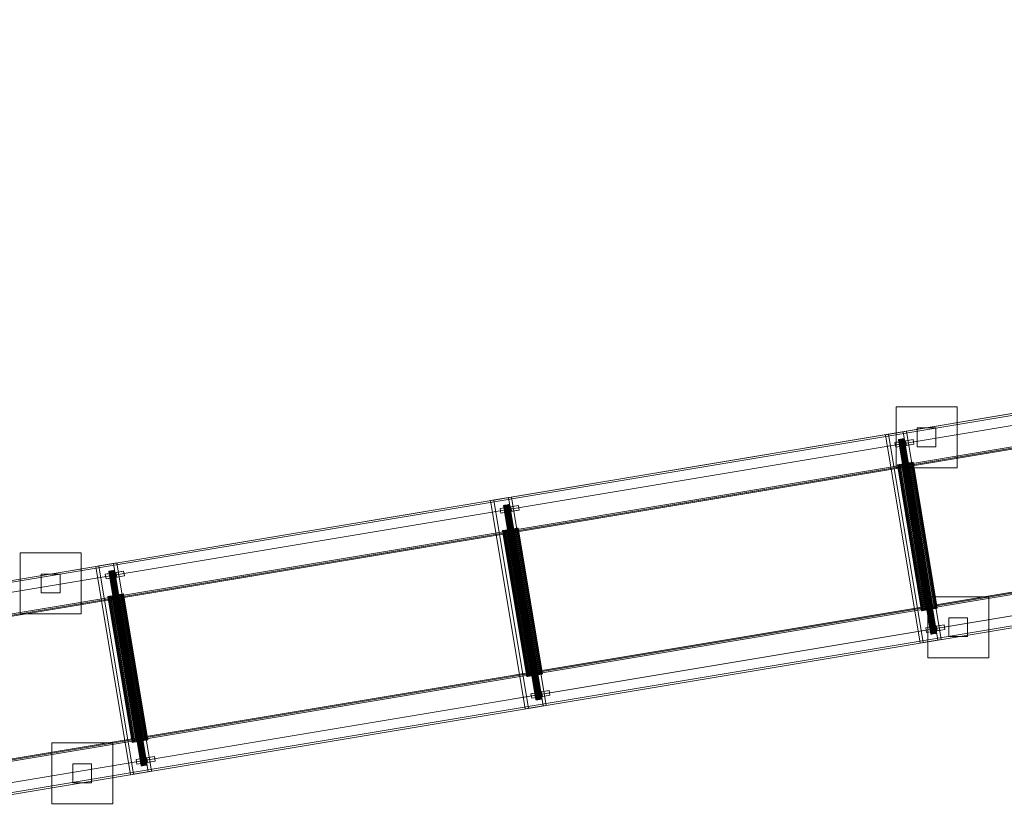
# Model space of a CAD drawing. Header units: millimetres. Extents: x -2233 to 61924, y -68080 to 6847.
# Tile 510 of 656: x 20576 to 22675, y -17489 to -15818. Entities that reach past the tile are written whole.
import ezdxf

# ---------------------------------------------------------------- set-up
doc = ezdxf.new("R2010")
doc.units = ezdxf.units.MM
doc.layers.add('superior_C10', color=7, linetype='Continuous', lineweight=0)

msp = doc.modelspace()

# ---------------------------------------------------------------- linework, layer by layer
at = {"layer": 'superior_C10'}
for p, q in [((18864.301, -17294.513), (27697.162, -15822.369)), ((27698.776, -15822.1), (18865.914, -17294.244)), ((18891.2, -17290.03), (27724.061, -15817.886)), ((27725.675, -15817.617), (18892.814, -17289.761)), ((18893.471, -17293.706), (27726.332, -15821.563)), ((27697.819, -15826.315), (18864.958, -17298.459)), ((27728.171, -15842.546), (18895.31, -17314.69)), ((18896.924, -17314.421), (27729.785, -15842.277)), ((27701.272, -15847.029), (18868.411, -17319.173)), ((18870.024, -17318.904), (27702.886, -15846.76)), ((18961.084, -17354.417), (27661.084, -15904.417)), ((27661.891, -15904.283), (18961.891, -17354.283)), ((18988.79, -17349.799), (27688.79, -15899.799)), ((27689.597, -15899.665), (18989.597, -17349.665)), ((19045.715, -17335.243), (27631.834, -15904.223)), ((27632.328, -15907.182), (19046.208, -17338.202)), ((27641.249, -15902.654), (19055.13, -17333.674)), ((19055.623, -17336.633), (27641.742, -15905.613)), ((19054.413, -17338.862), (27621.552, -15911.006)), ((27622.359, -15910.871), (19055.22, -17338.728)), ((27710.403, -16200.335), (19010.403, -17650.335)), ((19011.21, -17650.201), (27711.21, -16200.201)), ((27738.109, -16195.717), (19038.109, -17645.717)), ((19038.916, -17645.583), (27738.916, -16195.583)), ((19096.186, -17638.066), (27682.305, -16207.046)), ((27682.798, -16210.005), (19096.679, -17641.025)), ((27670.872, -16206.924), (19103.733, -17634.78)), ((19104.54, -17634.646), (27671.679, -16206.789)), ((27691.72, -16205.477), (19105.6, -17636.497)), ((19106.094, -17639.456), (27692.213, -16208.436)), ((18934.17, -17713.73), (27767.031, -16241.587)), ((27768.645, -16241.318), (18935.784, -17713.461)), ((18961.069, -17709.247), (27793.93, -16237.104)), ((27795.544, -16236.835), (18962.683, -17708.978)), ((18937.622, -17734.445), (27770.484, -16262.301)), ((27798.04, -16261.764), (18965.179, -17733.907)), ((27798.997, -16257.549), (18966.136, -17729.692)), ((18966.793, -17733.638), (27799.654, -16261.495)), ((27771.141, -16266.247), (18938.28, -17738.39)), ((18939.894, -17738.121), (27772.755, -16265.978)), ((22444.377, -16772.276), (22444.377, -16642.276)), ((22444.377, -16642.276), (22574.377, -16642.276)), ((22574.377, -16642.276), (22574.377, -16772.276)), ((22421.566, -16701.635), (22459.526, -16695.309)), ((22421.566, -16701.635), (22428.291, -16700.515)), ((22495.546, -17145.513), (22421.566, -16701.635)), ((22466.251, -16694.188), (22428.291, -16700.515)), ((22428.291, -16700.515), (22502.27, -17144.392)), ((22466.251, -16694.188), (22459.526, -16695.309)), ((22459.526, -16695.309), (22533.506, -17139.186)), ((22540.231, -17138.065), (22466.251, -16694.188)), ((22489.377, -16727.276), (22489.377, -16687.276)), ((22489.377, -16687.276), (22529.377, -16687.276)), ((22529.377, -16687.276), (22529.377, -16727.276)), ((22441.861, -16718.529), (22464.637, -16714.733)), ((22441.861, -16718.529), (22458, -16715.839)), ((22443.505, -16728.393), (22441.861, -16718.529)), ((22466.281, -16724.597), (22443.505, -16728.393)), ((22443.505, -16728.393), (22459.644, -16725.703)), ((22449.423, -16712.199), (22449.217, -16712.234)), ((22449.217, -16712.234), (22449.239, -16712.23)), ((22449.217, -16712.234), (22518.265, -17126.519)), ((22449.239, -16712.23), (22449.486, -16712.189)), ((22449.239, -16712.23), (22518.286, -17126.516)), ((22449.847, -16712.129), (22449.423, -16712.199)), ((22518.47, -17126.485), (22449.423, -16712.199)), ((22449.486, -16712.189), (22449.949, -16712.112)), ((22449.486, -16712.189), (22518.533, -17126.474)), ((22450.474, -16712.024), (22449.847, -16712.129)), ((22449.847, -16712.129), (22518.895, -17126.414)), ((22449.949, -16712.112), (22450.612, -16712.001)), ((22449.949, -16712.112), (22518.997, -17126.397)), ((22451.279, -16711.89), (22450.474, -16712.024)), ((22450.474, -16712.024), (22519.522, -17126.31)), ((22450.612, -16712.001), (22451.447, -16711.862)), ((22450.612, -16712.001), (22519.659, -17126.287)), ((22452.232, -16711.731), (22451.279, -16711.89)), ((22451.279, -16711.89), (22520.327, -17126.176)), ((22451.447, -16711.862), (22452.423, -16711.699)), ((22451.447, -16711.862), (22520.494, -17126.148)), ((22453.295, -16711.554), (22452.232, -16711.731)), ((22452.232, -16711.731), (22521.279, -17126.017)), ((22452.423, -16711.699), (22453.503, -16711.519)), ((22452.423, -16711.699), (22521.471, -17125.985)), ((22454.429, -16711.365), (22453.295, -16711.554)), ((22453.295, -16711.554), (22522.343, -17125.84)), ((22453.503, -16711.519), (22454.645, -16711.329)), ((22453.503, -16711.519), (22522.551, -17125.805)), ((22455.589, -16711.172), (22454.429, -16711.365)), ((22454.429, -16711.365), (22523.477, -17125.651)), ((22454.645, -16711.329), (22455.805, -16711.136)), ((22454.645, -16711.329), (22523.692, -17125.615)), ((22456.731, -16710.981), (22455.589, -16711.172)), ((22455.589, -16711.172), (22524.637, -17125.457)), ((22455.805, -16711.136), (22456.938, -16710.947)), ((22455.805, -16711.136), (22524.852, -17125.421)), ((22457.811, -16710.802), (22456.731, -16710.981)), ((22456.731, -16710.981), (22525.778, -17125.267)), ((22456.938, -16710.947), (22458.002, -16710.77)), ((22456.938, -16710.947), (22525.986, -17125.232)), ((22458.787, -16710.639), (22457.811, -16710.802)), ((22457.811, -16710.802), (22526.858, -17125.087)), ((22480.777, -16712.043), (22458, -16715.839)), ((22458, -16715.839), (22459.644, -16725.703)), ((22458.002, -16710.77), (22458.955, -16710.611)), ((22458.002, -16710.77), (22527.05, -17125.055)), ((22459.622, -16710.5), (22458.787, -16710.639)), ((22458.787, -16710.639), (22527.835, -17124.924)), ((22458.955, -16710.611), (22459.76, -16710.477)), ((22458.955, -16710.611), (22528.002, -17124.896)), ((22460.284, -16710.389), (22459.622, -16710.5)), ((22459.622, -16710.5), (22528.67, -17124.785)), ((22459.644, -16725.703), (22482.421, -16721.907)), ((22459.76, -16710.477), (22460.387, -16710.372)), ((22459.76, -16710.477), (22528.807, -17124.762)), ((22460.748, -16710.312), (22460.284, -16710.389)), ((22460.284, -16710.389), (22529.332, -17124.675)), ((22460.387, -16710.372), (22460.811, -16710.301)), ((22460.387, -16710.372), (22529.434, -17124.658)), ((22460.995, -16710.271), (22460.748, -16710.312)), ((22460.748, -16710.312), (22529.796, -17124.597)), ((22460.811, -16710.301), (22461.016, -16710.267)), ((22460.811, -16710.301), (22529.859, -17124.587)), ((22461.016, -16710.267), (22460.995, -16710.271)), ((22460.995, -16710.271), (22530.043, -17124.556)), ((22461.016, -16710.267), (22530.064, -17124.553)), ((22480.777, -16712.043), (22464.637, -16714.733)), ((22464.637, -16714.733), (22466.281, -16724.597)), ((22466.281, -16724.597), (22482.421, -16721.907)), ((22482.421, -16721.907), (22480.777, -16712.043)), ((22529.377, -16727.276), (22489.377, -16727.276)), ((22447.615, -16765.725), (22447.033, -16765.822)), ((22447.033, -16765.822), (22447.093, -16765.812)), ((22447.033, -16765.822), (22498.818, -17076.536)), ((22447.093, -16765.812), (22447.793, -16765.695)), ((22447.093, -16765.812), (22498.879, -17076.526)), ((22448.817, -16765.525), (22447.615, -16765.725)), ((22499.4, -17076.439), (22447.615, -16765.725)), ((22447.793, -16765.695), (22449.107, -16765.476)), ((22447.793, -16765.695), (22499.579, -17076.409)), ((22450.593, -16765.229), (22448.817, -16765.525)), ((22448.817, -16765.525), (22500.603, -17076.239)), ((22449.107, -16765.476), (22450.983, -16765.164)), ((22449.107, -16765.476), (22500.892, -17076.19)), ((22452.874, -16764.848), (22450.593, -16765.229)), ((22450.593, -16765.229), (22502.378, -17075.943)), ((22450.983, -16765.164), (22453.349, -16764.769)), ((22450.983, -16765.164), (22502.768, -17075.878)), ((22455.574, -16764.399), (22452.874, -16764.848)), ((22452.874, -16764.848), (22504.66, -17075.563)), ((22453.349, -16764.769), (22456.115, -16764.308)), ((22453.349, -16764.769), (22505.135, -17075.483)), ((22458.587, -16763.896), (22455.574, -16764.399)), ((22455.574, -16764.399), (22507.359, -17075.113)), ((22456.115, -16764.308), (22459.175, -16763.798)), ((22456.115, -16764.308), (22507.901, -17075.022)), ((22461.799, -16763.361), (22458.587, -16763.896)), ((22458.587, -16763.896), (22510.373, -17074.61)), ((22459.175, -16763.798), (22462.41, -16763.259)), ((22459.175, -16763.798), (22510.961, -17074.512)), ((22465.085, -16762.813), (22461.799, -16763.361)), ((22461.799, -16763.361), (22513.584, -17074.075)), ((22462.41, -16763.259), (22465.697, -16762.711)), ((22462.41, -16763.259), (22514.196, -17073.973)), ((22468.321, -16762.274), (22465.085, -16762.813)), ((22465.085, -16762.813), (22516.871, -17073.527)), ((22465.697, -16762.711), (22468.909, -16762.176)), ((22465.697, -16762.711), (22517.483, -17073.425)), ((22471.38, -16761.764), (22468.321, -16762.274)), ((22468.321, -16762.274), (22520.106, -17072.988)), ((22468.909, -16762.176), (22471.922, -16761.674)), ((22468.909, -16762.176), (22520.694, -17072.89)), ((22474.147, -16761.303), (22471.38, -16761.764)), ((22471.38, -16761.764), (22523.166, -17072.478)), ((22471.922, -16761.674), (22474.622, -16761.224)), ((22471.922, -16761.674), (22523.708, -17072.388)), ((22476.513, -16760.909), (22474.147, -16761.303)), ((22474.147, -16761.303), (22525.932, -17072.017)), ((22474.622, -16761.224), (22476.903, -16760.844)), ((22474.622, -16761.224), (22526.407, -17071.938)), ((22478.389, -16760.596), (22476.513, -16760.909)), ((22476.513, -16760.909), (22528.299, -17071.623)), ((22476.903, -16760.844), (22478.679, -16760.548)), ((22476.903, -16760.844), (22528.689, -17071.558)), ((22479.703, -16760.377), (22478.389, -16760.596)), ((22478.389, -16760.596), (22530.175, -17071.31)), ((22478.679, -16760.548), (22479.881, -16760.347)), ((22478.679, -16760.548), (22530.465, -17071.262)), ((22480.403, -16760.26), (22479.703, -16760.377)), ((22479.703, -16760.377), (22531.488, -17071.091)), ((22479.881, -16760.347), (22480.463, -16760.25)), ((22479.881, -16760.347), (22531.667, -17071.061)), ((22480.463, -16760.25), (22480.403, -16760.26)), ((22480.403, -16760.26), (22532.189, -17070.974)), ((22480.463, -16760.25), (22532.249, -17070.964)), ((22574.377, -16772.276), (22444.377, -16772.276)), ((21580.036, -16841.89), (21617.997, -16835.564)), ((21580.036, -16841.89), (21586.761, -16840.77)), ((21654.016, -17285.768), (21580.036, -16841.89)), ((21624.721, -16834.443), (21586.761, -16840.77)), ((21586.761, -16840.77), (21660.741, -17284.647)), ((21607.893, -16852.454), (21607.688, -16852.489)), ((21607.688, -16852.489), (21607.709, -16852.485)), ((21607.688, -16852.489), (21676.735, -17266.774)), ((21607.709, -16852.485), (21607.956, -16852.444)), ((21607.709, -16852.485), (21676.756, -17266.771)), ((21608.317, -16852.384), (21607.893, -16852.454)), ((21676.941, -17266.74), (21607.893, -16852.454)), ((21607.956, -16852.444), (21608.42, -16852.367)), ((21607.956, -16852.444), (21677.004, -17266.729)), ((21608.944, -16852.279), (21608.317, -16852.384)), ((21608.317, -16852.384), (21677.365, -17266.669)), ((21608.42, -16852.367), (21609.082, -16852.256)), ((21608.42, -16852.367), (21677.467, -17266.652)), ((21609.749, -16852.145), (21608.944, -16852.279)), ((21608.944, -16852.279), (21677.992, -17266.565)), ((21609.082, -16852.256), (21609.917, -16852.117)), ((21609.082, -16852.256), (21678.129, -17266.542)), ((21610.702, -16851.986), (21609.749, -16852.145)), ((21609.749, -16852.145), (21678.797, -17266.431)), ((21609.917, -16852.117), (21610.893, -16851.954)), ((21609.917, -16852.117), (21678.965, -17266.403)), ((21611.766, -16851.809), (21610.702, -16851.986)), ((21610.702, -16851.986), (21679.75, -17266.272)), ((21610.893, -16851.954), (21611.973, -16851.774)), ((21610.893, -16851.954), (21679.941, -17266.24)), ((21612.899, -16851.62), (21611.766, -16851.809)), ((21611.766, -16851.809), (21680.813, -17266.094)), ((21611.973, -16851.774), (21613.115, -16851.584)), ((21611.973, -16851.774), (21681.021, -17266.06)), ((21614.059, -16851.427), (21612.899, -16851.62)), ((21612.899, -16851.62), (21681.947, -17265.906)), ((21613.115, -16851.584), (21614.275, -16851.391)), ((21613.115, -16851.584), (21682.163, -17265.87)), ((21615.201, -16851.236), (21614.059, -16851.427)), ((21614.059, -16851.427), (21683.107, -17265.712)), ((21614.275, -16851.391), (21615.409, -16851.202)), ((21614.275, -16851.391), (21683.323, -17265.676)), ((21616.281, -16851.056), (21615.201, -16851.236)), ((21615.201, -16851.236), (21684.249, -17265.522)), ((21615.409, -16851.202), (21616.472, -16851.025)), ((21615.409, -16851.202), (21684.456, -17265.487)), ((21617.257, -16850.894), (21616.281, -16851.056)), ((21616.281, -16851.056), (21685.329, -17265.342)), ((21639.247, -16852.298), (21616.471, -16856.094)), ((21616.472, -16851.025), (21617.425, -16850.866)), ((21616.472, -16851.025), (21685.52, -17265.31)), ((21618.093, -16850.755), (21617.257, -16850.894)), ((21617.257, -16850.894), (21686.305, -17265.179)), ((21617.425, -16850.866), (21618.23, -16850.732)), ((21617.425, -16850.866), (21686.473, -17265.151)), ((21624.721, -16834.443), (21617.997, -16835.564)), ((21617.997, -16835.564), (21691.976, -17279.441)), ((21618.755, -16850.644), (21618.093, -16850.755)), ((21618.093, -16850.755), (21687.14, -17265.04)), ((21618.23, -16850.732), (21618.857, -16850.627)), ((21618.23, -16850.732), (21687.278, -17265.017)), ((21619.218, -16850.567), (21618.755, -16850.644)), ((21618.755, -16850.644), (21687.802, -17264.93)), ((21618.857, -16850.627), (21619.281, -16850.556)), ((21618.857, -16850.627), (21687.905, -17264.913)), ((21619.465, -16850.526), (21619.218, -16850.567)), ((21619.218, -16850.567), (21688.266, -17264.852)), ((21619.281, -16850.556), (21619.487, -16850.522)), ((21619.281, -16850.556), (21688.329, -17264.842)), ((21619.487, -16850.522), (21619.465, -16850.526)), ((21619.465, -16850.526), (21688.513, -17264.811)), ((21619.487, -16850.522), (21688.534, -17264.808)), ((21639.247, -16852.298), (21623.107, -16854.988)), ((21698.701, -17278.32), (21624.721, -16834.443)), ((21640.891, -16862.162), (21639.247, -16852.298)), ((21600.331, -16858.784), (21623.107, -16854.988)), ((21600.331, -16858.784), (21616.471, -16856.094)), ((21601.975, -16868.648), (21600.331, -16858.784)), ((21624.751, -16864.852), (21601.975, -16868.648)), ((21601.975, -16868.648), (21618.115, -16865.958)), ((21616.471, -16856.094), (21618.115, -16865.958)), ((21618.115, -16865.958), (21640.891, -16862.162)), ((21623.107, -16854.988), (21624.751, -16864.852)), ((21624.751, -16864.852), (21640.891, -16862.162)), ((21606.085, -16905.98), (21605.503, -16906.077)), ((21605.503, -16906.077), (21605.563, -16906.067)), ((21605.503, -16906.077), (21657.289, -17216.791)), ((21605.563, -16906.067), (21606.263, -16905.95)), ((21605.563, -16906.067), (21657.349, -17216.781)), ((21607.287, -16905.78), (21606.085, -16905.98)), ((21657.871, -17216.694), (21606.085, -16905.98)), ((21606.263, -16905.95), (21607.577, -16905.731)), ((21606.263, -16905.95), (21658.049, -17216.664)), ((21609.063, -16905.484), (21607.287, -16905.78)), ((21607.287, -16905.78), (21659.073, -17216.494)), ((21607.577, -16905.731), (21609.453, -16905.419)), ((21607.577, -16905.731), (21659.362, -17216.445)), ((21611.344, -16905.103), (21609.063, -16905.484)), ((21609.063, -16905.484), (21660.849, -17216.198)), ((21609.453, -16905.419), (21611.819, -16905.024)), ((21609.453, -16905.419), (21661.239, -17216.133)), ((21614.044, -16904.654), (21611.344, -16905.103)), ((21611.344, -16905.103), (21663.13, -17215.817)), ((21611.819, -16905.024), (21614.586, -16904.563)), ((21611.819, -16905.024), (21663.605, -17215.738)), ((21617.057, -16904.151), (21614.044, -16904.654)), ((21614.044, -16904.654), (21665.829, -17215.368)), ((21614.586, -16904.563), (21617.645, -16904.053)), ((21614.586, -16904.563), (21666.371, -17215.277)), ((21620.269, -16903.616), (21617.057, -16904.151)), ((21617.057, -16904.151), (21668.843, -17214.865)), ((21617.645, -16904.053), (21620.881, -16903.514)), ((21617.645, -16904.053), (21669.431, -17214.767)), ((21623.556, -16903.068), (21620.269, -16903.616)), ((21620.269, -16903.616), (21672.055, -17214.33)), ((21620.881, -16903.514), (21624.167, -16902.966)), ((21620.881, -16903.514), (21672.666, -17214.228)), ((21626.791, -16902.529), (21623.556, -16903.068)), ((21623.556, -16903.068), (21675.341, -17213.782)), ((21624.167, -16902.966), (21627.379, -16902.431)), ((21624.167, -16902.966), (21675.953, -17213.68)), ((21629.851, -16902.019), (21626.791, -16902.529)), ((21626.791, -16902.529), (21678.577, -17213.243)), ((21627.379, -16902.431), (21630.392, -16901.929)), ((21627.379, -16902.431), (21679.165, -17213.145)), ((21632.617, -16901.558), (21629.851, -16902.019)), ((21629.851, -16902.019), (21681.636, -17212.733)), ((21630.392, -16901.929), (21633.092, -16901.479)), ((21630.392, -16901.929), (21682.178, -17212.643)), ((21634.983, -16901.164), (21632.617, -16901.558)), ((21632.617, -16901.558), (21684.402, -17212.272)), ((21633.092, -16901.479), (21635.373, -16901.099)), ((21633.092, -16901.479), (21684.877, -17212.193)), ((21636.859, -16900.851), (21634.983, -16901.164)), ((21634.983, -16901.164), (21686.769, -17211.878)), ((21635.373, -16901.099), (21637.149, -16900.803)), ((21635.373, -16901.099), (21687.159, -17211.813)), ((21638.173, -16900.632), (21636.859, -16900.851)), ((21636.859, -16900.851), (21688.645, -17211.565)), ((21637.149, -16900.803), (21638.351, -16900.602)), ((21637.149, -16900.803), (21688.935, -17211.517)), ((21638.873, -16900.515), (21638.173, -16900.632)), ((21638.173, -16900.632), (21689.959, -17211.346)), ((21638.351, -16900.602), (21638.933, -16900.505)), ((21638.351, -16900.602), (21690.137, -17211.316)), ((21638.933, -16900.505), (21638.873, -16900.515)), ((21638.873, -16900.515), (21690.659, -17211.229)), ((21638.933, -16900.505), (21690.719, -17211.219)), ((20577.233, -17083.467), (20577.233, -16953.467)), ((20577.233, -16953.467), (20707.233, -16953.467)), ((20707.233, -16953.467), (20707.233, -17083.467)), ((20738.507, -16982.145), (20776.467, -16975.819)), ((20783.192, -16974.698), (20745.231, -16981.025)), ((20783.192, -16974.698), (20776.467, -16975.819)), ((20776.467, -16975.819), (20850.446, -17419.696)), ((20857.171, -17418.575), (20783.192, -16974.698)), ((20622.233, -17038.467), (20622.233, -16998.467)), ((20622.233, -16998.467), (20662.233, -16998.467)), ((20662.233, -16998.467), (20662.233, -17038.467)), ((20738.507, -16982.145), (20745.231, -16981.025)), ((20812.486, -17426.023), (20738.507, -16982.145)), ((20745.231, -16981.025), (20819.211, -17424.902)), ((20758.801, -16999.039), (20781.578, -16995.243)), ((20758.801, -16999.039), (20774.941, -16996.349)), ((20760.445, -17008.903), (20758.801, -16999.039)), ((20766.363, -16992.709), (20766.158, -16992.744)), ((20766.158, -16992.744), (20766.179, -16992.74)), ((20766.158, -16992.744), (20835.205, -17407.029)), ((20766.179, -16992.74), (20766.426, -16992.699)), ((20766.179, -16992.74), (20835.227, -17407.026)), ((20766.788, -16992.639), (20766.363, -16992.709)), ((20835.411, -17406.995), (20766.363, -16992.709)), ((20766.426, -16992.699), (20766.89, -16992.622)), ((20766.426, -16992.699), (20835.474, -17406.984)), ((20767.414, -16992.534), (20766.788, -16992.639)), ((20766.788, -16992.639), (20835.835, -17406.924)), ((20766.89, -16992.622), (20767.552, -16992.511)), ((20766.89, -16992.622), (20835.937, -17406.907)), ((20768.22, -16992.4), (20767.414, -16992.534)), ((20767.414, -16992.534), (20836.462, -17406.82)), ((20767.552, -16992.511), (20768.387, -16992.372)), ((20767.552, -16992.511), (20836.6, -17406.797)), ((20769.172, -16992.241), (20768.22, -16992.4)), ((20768.22, -16992.4), (20837.267, -17406.685)), ((20768.387, -16992.372), (20769.364, -16992.209)), ((20768.387, -16992.372), (20837.435, -17406.658)), ((20770.236, -16992.064), (20769.172, -16992.241)), ((20769.172, -16992.241), (20838.22, -17406.527)), ((20769.364, -16992.209), (20770.443, -16992.029)), ((20769.364, -16992.209), (20838.411, -17406.495)), ((20771.369, -16991.875), (20770.236, -16992.064)), ((20770.236, -16992.064), (20839.283, -17406.349)), ((20770.443, -16992.029), (20771.585, -16991.839)), ((20770.443, -16992.029), (20839.491, -17406.315)), ((20772.529, -16991.682), (20771.369, -16991.875)), ((20771.369, -16991.875), (20840.417, -17406.161)), ((20771.585, -16991.839), (20772.745, -16991.646)), ((20771.585, -16991.839), (20840.633, -17406.125)), ((20773.671, -16991.491), (20772.529, -16991.682)), ((20772.529, -16991.682), (20841.577, -17405.967)), ((20772.745, -16991.646), (20773.879, -16991.457)), ((20772.745, -16991.646), (20841.793, -17405.931)), ((20774.751, -16991.311), (20773.671, -16991.491)), ((20773.671, -16991.491), (20842.719, -17405.777)), ((20773.879, -16991.457), (20774.942, -16991.28)), ((20773.879, -16991.457), (20842.926, -17405.742)), ((20775.728, -16991.149), (20774.751, -16991.311)), ((20774.751, -16991.311), (20843.799, -17405.597)), ((20797.717, -16992.553), (20774.941, -16996.349)), ((20774.941, -16996.349), (20776.585, -17006.213)), ((20774.942, -16991.28), (20775.895, -16991.121)), ((20774.942, -16991.28), (20843.99, -17405.565)), ((20776.563, -16991.01), (20775.728, -16991.149)), ((20775.728, -16991.149), (20844.775, -17405.434)), ((20775.895, -16991.121), (20776.7, -16990.987)), ((20775.895, -16991.121), (20844.943, -17405.406)), ((20777.225, -16990.899), (20776.563, -16991.01)), ((20776.563, -16991.01), (20845.61, -17405.295)), ((20776.7, -16990.987), (20777.327, -16990.882)), ((20776.7, -16990.987), (20845.748, -17405.272)), ((20777.688, -16990.822), (20777.225, -16990.899)), ((20777.225, -16990.899), (20846.273, -17405.185)), ((20777.327, -16990.882), (20777.751, -16990.811)), ((20777.327, -16990.882), (20846.375, -17405.168)), ((20777.936, -16990.781), (20777.688, -16990.822)), ((20777.688, -16990.822), (20846.736, -17405.107)), ((20777.751, -16990.811), (20777.957, -16990.777)), ((20777.751, -16990.811), (20846.799, -17405.097)), ((20777.957, -16990.777), (20777.936, -16990.781)), ((20777.936, -16990.781), (20846.983, -17405.066)), ((20777.957, -16990.777), (20847.004, -17405.063)), ((20797.717, -16992.553), (20781.578, -16995.243)), ((20781.578, -16995.243), (20783.222, -17005.107)), ((20799.361, -17002.417), (20797.717, -16992.553)), ((20783.222, -17005.107), (20760.445, -17008.903)), ((20760.445, -17008.903), (20776.585, -17006.213)), ((20776.585, -17006.213), (20799.361, -17002.417)), ((20783.222, -17005.107), (20799.361, -17002.417)), ((20662.233, -17038.467), (20622.233, -17038.467)), ((20793.454, -17041.419), (20791.087, -17041.813)), ((20791.562, -17041.734), (20793.843, -17041.354)), ((20795.33, -17041.106), (20793.454, -17041.419)), ((20793.454, -17041.419), (20845.239, -17352.133)), ((20793.843, -17041.354), (20795.619, -17041.058)), ((20793.843, -17041.354), (20845.629, -17352.068)), ((20796.643, -17040.887), (20795.33, -17041.106)), ((20795.33, -17041.106), (20847.115, -17351.82)), ((20795.619, -17041.058), (20796.821, -17040.857)), ((20795.619, -17041.058), (20847.405, -17351.772)), ((20797.343, -17040.77), (20796.643, -17040.887)), ((20796.643, -17040.887), (20848.429, -17351.601)), ((20796.821, -17040.857), (20797.404, -17040.76)), ((20796.821, -17040.857), (20848.607, -17351.571)), ((20797.404, -17040.76), (20797.343, -17040.77)), ((20797.343, -17040.77), (20849.129, -17351.484)), ((20797.404, -17040.76), (20849.189, -17351.474)), ((20764.555, -17046.235), (20763.973, -17046.332)), ((20763.973, -17046.332), (20764.033, -17046.322)), ((20763.973, -17046.332), (20815.759, -17357.046)), ((20764.033, -17046.322), (20764.734, -17046.205)), ((20764.033, -17046.322), (20815.819, -17357.036)), ((20765.757, -17046.035), (20764.555, -17046.235)), ((20816.341, -17356.949), (20764.555, -17046.235)), ((20764.734, -17046.205), (20766.047, -17045.986)), ((20764.734, -17046.205), (20816.519, -17356.919)), ((20767.533, -17045.739), (20765.757, -17046.035)), ((20765.757, -17046.035), (20817.543, -17356.749)), ((20766.047, -17045.986), (20767.923, -17045.674)), ((20766.047, -17045.986), (20817.833, -17356.7)), ((20769.815, -17045.358), (20767.533, -17045.739)), ((20767.533, -17045.739), (20819.319, -17356.453)), ((20767.923, -17045.674), (20770.29, -17045.279)), ((20767.923, -17045.674), (20819.709, -17356.388)), ((20772.514, -17044.908), (20769.815, -17045.358)), ((20769.815, -17045.358), (20821.6, -17356.072)), ((20770.29, -17045.279), (20773.056, -17044.818)), ((20770.29, -17045.279), (20822.075, -17355.993)), ((20775.527, -17044.406), (20772.514, -17044.908)), ((20772.514, -17044.908), (20824.3, -17355.623)), ((20773.056, -17044.818), (20776.115, -17044.308)), ((20773.056, -17044.818), (20824.842, -17355.532)), ((20778.739, -17043.871), (20775.527, -17044.406)), ((20775.527, -17044.406), (20827.313, -17355.12)), ((20776.115, -17044.308), (20779.351, -17043.769)), ((20776.115, -17044.308), (20827.901, -17355.022)), ((20782.026, -17043.323), (20778.739, -17043.871)), ((20778.739, -17043.871), (20830.525, -17354.585)), ((20779.351, -17043.769), (20782.637, -17043.221)), ((20779.351, -17043.769), (20831.136, -17354.483)), ((20785.261, -17042.784), (20782.026, -17043.323)), ((20782.026, -17043.323), (20833.812, -17354.037)), ((20782.637, -17043.221), (20785.849, -17042.686)), ((20782.637, -17043.221), (20834.423, -17353.935)), ((20788.321, -17042.274), (20785.261, -17042.784)), ((20785.261, -17042.784), (20837.047, -17353.498)), ((20785.849, -17042.686), (20788.863, -17042.184)), ((20785.849, -17042.686), (20837.635, -17353.4)), ((20791.087, -17041.813), (20788.321, -17042.274)), ((20788.321, -17042.274), (20840.106, -17352.988)), ((20788.863, -17042.184), (20791.562, -17041.734)), ((20788.863, -17042.184), (20840.648, -17352.898)), ((20791.087, -17041.813), (20842.873, -17352.527)), ((20791.562, -17041.734), (20843.348, -17352.448)), ((22511.781, -17176.698), (22511.781, -17046.698)), ((22511.781, -17046.698), (22641.781, -17046.698)), ((22641.781, -17046.698), (22641.781, -17176.698)), ((22498.818, -17076.536), (22499.4, -17076.439)), ((22498.879, -17076.526), (22498.818, -17076.536)), ((22499.579, -17076.409), (22498.879, -17076.526)), ((22499.4, -17076.439), (22500.603, -17076.239)), ((22500.892, -17076.19), (22499.579, -17076.409)), ((22500.603, -17076.239), (22502.378, -17075.943)), ((22502.768, -17075.878), (22500.892, -17076.19)), ((22502.378, -17075.943), (22504.66, -17075.563)), ((22505.135, -17075.483), (22502.768, -17075.878)), ((22504.66, -17075.563), (22507.359, -17075.113)), ((22507.901, -17075.022), (22505.135, -17075.483)), ((22507.359, -17075.113), (22510.373, -17074.61)), ((22510.961, -17074.512), (22507.901, -17075.022)), ((22510.373, -17074.61), (22513.584, -17074.075)), ((22514.196, -17073.973), (22510.961, -17074.512)), ((22513.584, -17074.075), (22516.871, -17073.527)), ((22517.483, -17073.425), (22514.196, -17073.973)), ((22516.871, -17073.527), (22520.106, -17072.988)), ((22520.694, -17072.89), (22517.483, -17073.425)), ((22520.106, -17072.988), (22523.166, -17072.478)), ((22523.708, -17072.388), (22520.694, -17072.89)), ((22523.166, -17072.478), (22525.932, -17072.017)), ((22526.407, -17071.938), (22523.708, -17072.388)), ((22525.932, -17072.017), (22528.299, -17071.623)), ((22528.689, -17071.558), (22526.407, -17071.938)), ((22528.299, -17071.623), (22530.175, -17071.31)), ((22530.465, -17071.262), (22528.689, -17071.558)), ((22530.175, -17071.31), (22531.488, -17071.091)), ((22531.667, -17071.061), (22530.465, -17071.262)), ((22531.488, -17071.091), (22532.189, -17070.974)), ((22532.249, -17070.964), (22531.667, -17071.061)), ((22532.189, -17070.974), (22532.249, -17070.964)), ((20707.233, -17083.467), (20577.233, -17083.467)), ((22556.781, -17131.698), (22556.781, -17091.698)), ((22556.781, -17091.698), (22596.781, -17091.698)), ((22596.781, -17091.698), (22596.781, -17131.698)), ((22507.621, -17113.086), (22530.397, -17109.29)), ((22507.621, -17113.086), (22523.76, -17110.396)), ((22509.264, -17122.95), (22507.621, -17113.086)), ((22532.041, -17119.154), (22509.264, -17122.95)), ((22509.264, -17122.95), (22525.404, -17120.26)), ((22524.852, -17125.421), (22523.692, -17125.615)), ((22546.536, -17106.6), (22523.76, -17110.396)), ((22523.76, -17110.396), (22525.404, -17120.26)), ((22524.637, -17125.457), (22525.778, -17125.267)), ((22525.986, -17125.232), (22524.852, -17125.421)), ((22525.404, -17120.26), (22548.18, -17116.464)), ((22525.778, -17125.267), (22526.858, -17125.087)), ((22527.05, -17125.055), (22525.986, -17125.232)), ((22526.858, -17125.087), (22527.835, -17124.924)), ((22528.002, -17124.896), (22527.05, -17125.055)), ((22527.835, -17124.924), (22528.67, -17124.785)), ((22528.807, -17124.762), (22528.002, -17124.896)), ((22528.67, -17124.785), (22529.332, -17124.675)), ((22529.434, -17124.658), (22528.807, -17124.762)), ((22529.332, -17124.675), (22529.796, -17124.597)), ((22529.859, -17124.587), (22529.434, -17124.658)), ((22529.796, -17124.597), (22530.043, -17124.556)), ((22530.064, -17124.553), (22529.859, -17124.587)), ((22530.043, -17124.556), (22530.064, -17124.553)), ((22546.536, -17106.6), (22530.397, -17109.29)), ((22530.397, -17109.29), (22532.041, -17119.154)), ((22532.041, -17119.154), (22548.18, -17116.464)), ((22548.18, -17116.464), (22546.536, -17106.6)), ((22533.506, -17139.186), (22495.546, -17145.513)), ((22495.546, -17145.513), (22502.27, -17144.392)), ((22502.27, -17144.392), (22540.231, -17138.065)), ((22518.265, -17126.519), (22518.47, -17126.485)), ((22518.286, -17126.516), (22518.265, -17126.519)), ((22518.533, -17126.474), (22518.286, -17126.516)), ((22518.47, -17126.485), (22518.895, -17126.414)), ((22518.997, -17126.397), (22518.533, -17126.474)), ((22518.895, -17126.414), (22519.522, -17126.31)), ((22519.659, -17126.287), (22518.997, -17126.397)), ((22519.522, -17126.31), (22520.327, -17126.176)), ((22520.494, -17126.148), (22519.659, -17126.287)), ((22520.327, -17126.176), (22521.279, -17126.017)), ((22521.471, -17125.985), (22520.494, -17126.148)), ((22521.279, -17126.017), (22522.343, -17125.84)), ((22522.551, -17125.805), (22521.471, -17125.985)), ((22522.343, -17125.84), (22523.477, -17125.651)), ((22523.692, -17125.615), (22522.551, -17125.805)), ((22523.477, -17125.651), (22524.637, -17125.457)), ((22533.506, -17139.186), (22540.231, -17138.065)), ((22596.781, -17131.698), (22556.781, -17131.698)), ((22641.781, -17176.698), (22511.781, -17176.698)), ((21657.289, -17216.791), (21657.871, -17216.694)), ((21657.349, -17216.781), (21657.289, -17216.791)), ((21658.049, -17216.664), (21657.349, -17216.781)), ((21657.871, -17216.694), (21659.073, -17216.494)), ((21659.362, -17216.445), (21658.049, -17216.664)), ((21659.073, -17216.494), (21660.849, -17216.198)), ((21661.239, -17216.133), (21659.362, -17216.445)), ((21660.849, -17216.198), (21663.13, -17215.817)), ((21663.605, -17215.738), (21661.239, -17216.133)), ((21663.13, -17215.817), (21665.829, -17215.368)), ((21666.371, -17215.277), (21663.605, -17215.738)), ((21665.829, -17215.368), (21668.843, -17214.865)), ((21669.431, -17214.767), (21666.371, -17215.277)), ((21668.843, -17214.865), (21672.055, -17214.33)), ((21672.666, -17214.228), (21669.431, -17214.767)), ((21672.055, -17214.33), (21675.341, -17213.782)), ((21675.953, -17213.68), (21672.666, -17214.228)), ((21675.341, -17213.782), (21678.577, -17213.243)), ((21679.165, -17213.145), (21675.953, -17213.68)), ((21678.577, -17213.243), (21681.636, -17212.733)), ((21682.178, -17212.643), (21679.165, -17213.145)), ((21681.636, -17212.733), (21684.402, -17212.272)), ((21684.877, -17212.193), (21682.178, -17212.643)), ((21684.402, -17212.272), (21686.769, -17211.878)), ((21687.159, -17211.813), (21684.877, -17212.193)), ((21686.769, -17211.878), (21688.645, -17211.565)), ((21688.935, -17211.517), (21687.159, -17211.813)), ((21688.645, -17211.565), (21689.959, -17211.346)), ((21690.137, -17211.316), (21688.935, -17211.517)), ((21689.959, -17211.346), (21690.659, -17211.229)), ((21690.719, -17211.219), (21690.137, -17211.316)), ((21690.659, -17211.229), (21690.719, -17211.219)), ((21666.091, -17253.341), (21688.867, -17249.545)), ((21666.091, -17253.341), (21682.23, -17250.651)), ((21705.007, -17246.855), (21682.23, -17250.651)), ((21682.23, -17250.651), (21683.874, -17260.515)), ((21705.007, -17246.855), (21688.867, -17249.545)), ((21688.867, -17249.545), (21690.511, -17259.409)), ((21706.65, -17256.719), (21705.007, -17246.855)), ((21667.735, -17263.205), (21666.091, -17253.341)), ((21690.511, -17259.409), (21667.735, -17263.205)), ((21667.735, -17263.205), (21683.874, -17260.515)), ((21676.735, -17266.774), (21676.941, -17266.74)), ((21676.756, -17266.771), (21676.735, -17266.774)), ((21677.004, -17266.729), (21676.756, -17266.771)), ((21676.941, -17266.74), (21677.365, -17266.669)), ((21677.467, -17266.652), (21677.004, -17266.729)), ((21677.365, -17266.669), (21677.992, -17266.565)), ((21678.129, -17266.542), (21677.467, -17266.652)), ((21677.992, -17266.565), (21678.797, -17266.431)), ((21678.965, -17266.403), (21678.129, -17266.542)), ((21678.797, -17266.431), (21679.75, -17266.272)), ((21679.941, -17266.24), (21678.965, -17266.403)), ((21679.75, -17266.272), (21680.813, -17266.094)), ((21681.021, -17266.06), (21679.941, -17266.24)), ((21680.813, -17266.094), (21681.947, -17265.906)), ((21682.163, -17265.87), (21681.021, -17266.06)), ((21681.947, -17265.906), (21683.107, -17265.712)), ((21683.323, -17265.676), (21682.163, -17265.87)), ((21683.107, -17265.712), (21684.249, -17265.522)), ((21684.456, -17265.487), (21683.323, -17265.676)), ((21683.874, -17260.515), (21706.65, -17256.719)), ((21684.249, -17265.522), (21685.329, -17265.342)), ((21685.52, -17265.31), (21684.456, -17265.487)), ((21685.329, -17265.342), (21686.305, -17265.179)), ((21686.473, -17265.151), (21685.52, -17265.31)), ((21686.305, -17265.179), (21687.14, -17265.04)), ((21687.278, -17265.017), (21686.473, -17265.151)), ((21687.14, -17265.04), (21687.802, -17264.93)), ((21687.905, -17264.913), (21687.278, -17265.017)), ((21687.802, -17264.93), (21688.266, -17264.852)), ((21688.329, -17264.842), (21687.905, -17264.913)), ((21688.266, -17264.852), (21688.513, -17264.811)), ((21688.534, -17264.808), (21688.329, -17264.842)), ((21688.513, -17264.811), (21688.534, -17264.808)), ((21690.511, -17259.409), (21706.65, -17256.719)), ((21691.976, -17279.441), (21654.016, -17285.768)), ((21654.016, -17285.768), (21660.741, -17284.647)), ((21660.741, -17284.647), (21698.701, -17278.32)), ((21691.976, -17279.441), (21698.701, -17278.32)), ((20819.319, -17356.453), (20821.6, -17356.072)), ((20822.075, -17355.993), (20819.709, -17356.388)), ((20821.6, -17356.072), (20824.3, -17355.623)), ((20824.842, -17355.532), (20822.075, -17355.993)), ((20824.3, -17355.623), (20827.313, -17355.12)), ((20827.901, -17355.022), (20824.842, -17355.532)), ((20827.313, -17355.12), (20830.525, -17354.585)), ((20831.136, -17354.483), (20827.901, -17355.022)), ((20830.525, -17354.585), (20833.812, -17354.037)), ((20834.423, -17353.935), (20831.136, -17354.483)), ((20833.812, -17354.037), (20837.047, -17353.498)), ((20837.635, -17353.4), (20834.423, -17353.935)), ((20837.047, -17353.498), (20840.106, -17352.988)), ((20840.648, -17352.898), (20837.635, -17353.4)), ((20840.106, -17352.988), (20842.873, -17352.527)), ((20843.348, -17352.448), (20840.648, -17352.898)), ((20842.873, -17352.527), (20845.239, -17352.133)), ((20845.629, -17352.068), (20843.348, -17352.448)), ((20845.239, -17352.133), (20847.115, -17351.82)), ((20847.405, -17351.772), (20845.629, -17352.068)), ((20847.115, -17351.82), (20848.429, -17351.601)), ((20848.607, -17351.571), (20847.405, -17351.772)), ((20848.429, -17351.601), (20849.129, -17351.484)), ((20849.189, -17351.474), (20848.607, -17351.571)), ((20849.129, -17351.484), (20849.189, -17351.474)), ((20644.637, -17487.888), (20644.637, -17357.888)), ((20644.637, -17357.888), (20774.637, -17357.888)), ((20774.637, -17357.888), (20774.637, -17487.888)), ((20815.759, -17357.046), (20816.341, -17356.949)), ((20815.819, -17357.036), (20815.759, -17357.046)), ((20816.519, -17356.919), (20815.819, -17357.036)), ((20816.341, -17356.949), (20817.543, -17356.749)), ((20817.833, -17356.7), (20816.519, -17356.919)), ((20817.543, -17356.749), (20819.319, -17356.453)), ((20819.709, -17356.388), (20817.833, -17356.7)), ((20824.561, -17393.596), (20847.337, -17389.8)), ((20824.561, -17393.596), (20840.701, -17390.906)), ((20826.205, -17403.46), (20824.561, -17393.596)), ((20863.477, -17387.11), (20840.701, -17390.906)), ((20840.701, -17390.906), (20842.345, -17400.77)), ((20842.345, -17400.77), (20865.121, -17396.974)), ((20863.477, -17387.11), (20847.337, -17389.8)), ((20847.337, -17389.8), (20848.981, -17399.664)), ((20848.981, -17399.664), (20865.121, -17396.974)), ((20865.121, -17396.974), (20863.477, -17387.11)), ((20689.637, -17442.888), (20689.637, -17402.888)), ((20689.637, -17402.888), (20729.637, -17402.888)), ((20729.637, -17402.888), (20729.637, -17442.888)), ((20819.211, -17424.902), (20857.171, -17418.575)), ((20848.981, -17399.664), (20826.205, -17403.46)), ((20826.205, -17403.46), (20842.345, -17400.77)), ((20835.205, -17407.029), (20835.411, -17406.995)), ((20835.227, -17407.026), (20835.205, -17407.029)), ((20835.474, -17406.984), (20835.227, -17407.026)), ((20835.411, -17406.995), (20835.835, -17406.924)), ((20835.937, -17406.907), (20835.474, -17406.984)), ((20835.835, -17406.924), (20836.462, -17406.82)), ((20836.6, -17406.797), (20835.937, -17406.907)), ((20836.462, -17406.82), (20837.267, -17406.685)), ((20837.435, -17406.658), (20836.6, -17406.797)), ((20837.267, -17406.685), (20838.22, -17406.527)), ((20838.411, -17406.495), (20837.435, -17406.658)), ((20838.22, -17406.527), (20839.283, -17406.349)), ((20839.491, -17406.315), (20838.411, -17406.495)), ((20839.283, -17406.349), (20840.417, -17406.161)), ((20840.633, -17406.125), (20839.491, -17406.315)), ((20840.417, -17406.161), (20841.577, -17405.967)), ((20841.793, -17405.931), (20840.633, -17406.125)), ((20841.577, -17405.967), (20842.719, -17405.777)), ((20842.926, -17405.742), (20841.793, -17405.931)), ((20842.719, -17405.777), (20843.799, -17405.597)), ((20843.99, -17405.565), (20842.926, -17405.742)), ((20843.799, -17405.597), (20844.775, -17405.434)), ((20844.943, -17405.406), (20843.99, -17405.565)), ((20844.775, -17405.434), (20845.61, -17405.295)), ((20845.748, -17405.272), (20844.943, -17405.406)), ((20845.61, -17405.295), (20846.273, -17405.185)), ((20846.375, -17405.168), (20845.748, -17405.272)), ((20846.273, -17405.185), (20846.736, -17405.107)), ((20846.799, -17405.097), (20846.375, -17405.168)), ((20846.736, -17405.107), (20846.983, -17405.066)), ((20847.004, -17405.063), (20846.799, -17405.097)), ((20846.983, -17405.066), (20847.004, -17405.063)), ((20850.446, -17419.696), (20857.171, -17418.575)), ((20850.446, -17419.696), (20812.486, -17426.023)), ((20812.486, -17426.023), (20819.211, -17424.902)), ((20729.637, -17442.888), (20689.637, -17442.888)), ((20774.637, -17487.888), (20644.637, -17487.888))]:
    msp.add_line(p, q, dxfattribs=at)

doc.saveas('drawing.dxf')
